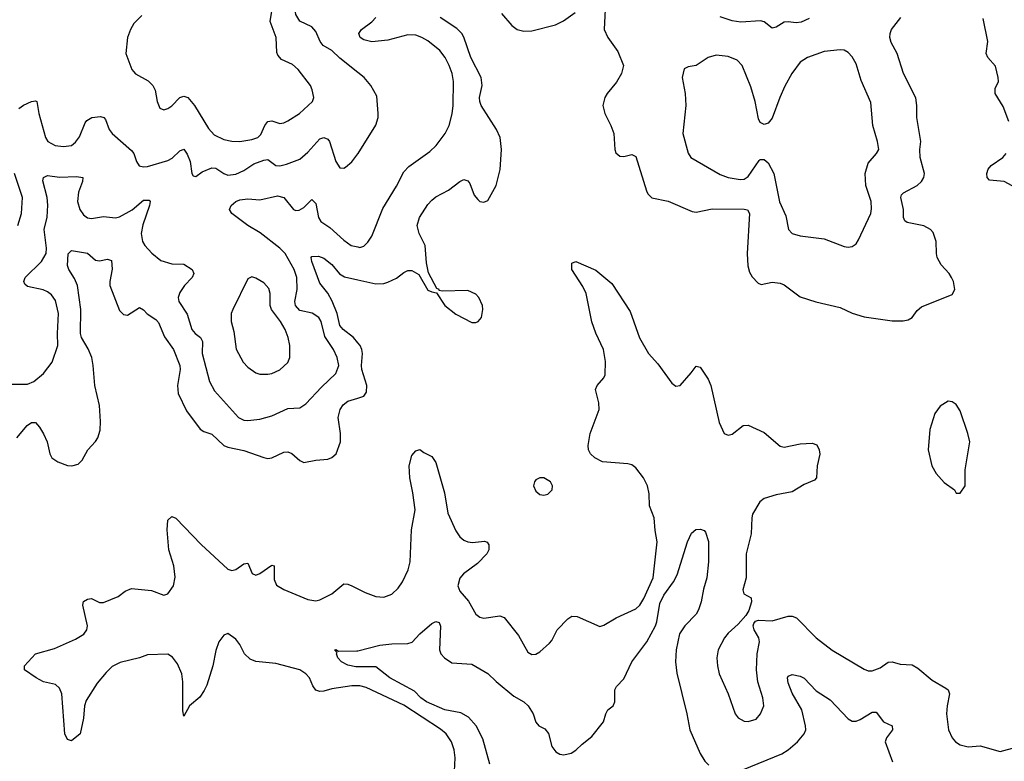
# Model space of a CAD drawing. Header units: inches. Extents: x 1682530 to 1839546, y 640742 to 791647.
# Tile 780 of 923: x 1778311 to 1783230, y 743793 to 747498. Entities that reach past the tile are written whole.
import ezdxf

# ---------------------------------------------------------------- set-up
doc = ezdxf.new("R2010")
doc.units = ezdxf.units.IN
doc.header["$MEASUREMENT"] = 0
doc.layers.add('B7774', color=7, linetype='Continuous')
doc.layers.add('B7784', color=7, linetype='Continuous')

msp = doc.modelspace()

# ---------------------------------------------------------------- linework, layer by layer
at = {"layer": 'B7774', "color": 5}
for points, elevation in [([(1780000, 747235.1), (1779910, 747306.8), (1779870, 747345), (1779827.7, 747370), (1779811.6, 747390), (1779790, 747438.7), (1779770, 747462), (1779710, 747491.1), (1779690, 747524.2), (1779684.7, 747555.3), (1779690, 747581.6), (1779710, 747604), (1779823, 747657), (1779836.9, 747670), (1779848.5, 747690), (1779869.8, 747770), (1779876.1, 747850), (1779871.1, 747910), (1779882.4, 747930), (1779910, 747950.2), (1779950, 747963.5), (1780000, 747967)], 760), ([(1778920.1, 747519.9), (1778881, 747479), (1778863.6, 747450), (1778848.9, 747410), (1778840.3, 747330), (1778870.5, 747250), (1778879.2, 747239.2), (1778890, 747228.2), (1778953.1, 747193.1), (1778975.8, 747170), (1778986.7, 747146.7), (1778997.6, 747090), (1779010, 747056), (1779030, 747047.3), (1779050, 747054.9), (1779070, 747068.4), (1779110, 747108.9), (1779130, 747115.8), (1779150, 747109.1), (1779184.1, 747070), (1779254.8, 746954.8), (1779282.9, 746922.9), (1779330, 746900.2), (1779370, 746891.1), (1779410, 746889.3), (1779470, 746899.4), (1779500.5, 746910), (1779514.9, 746925.1), (1779535.2, 746970), (1779550, 746989.2), (1779570, 746993.5), (1779610, 746979.7), (1779630, 746982.2), (1779650, 746992.3), (1779708, 747030), (1779774, 747090), (1779779.5, 747110), (1779772.5, 747147.5), (1779762.9, 747170), (1779702, 747250), (1779674.1, 747274.1), (1779619.5, 747299.5), (1779600.3, 747320.3), (1779594.9, 747334.9), (1779591.7, 747410), (1779561.3, 747490), (1779571.9, 747550)], 780), ([(1778305.5, 747054.5), (1778329.1, 747070.9), (1778370, 747088.9), (1778390, 747092.7), (1778396.3, 747090), (1778406.3, 747030), (1778440.3, 746910), (1778450.6, 746890), (1778487.3, 746870), (1778530, 746863.9), (1778570, 746870.4), (1778590, 746886.7), (1778610, 746913), (1778636.9, 746983.1), (1778645.9, 746994.1), (1778671.1, 747008.9), (1778714, 747014), (1778730.2, 747010.2), (1778739.1, 746999.1), (1778758.3, 746950), (1778773.1, 746930), (1778870, 746844.9), (1778881.2, 746830), (1778894.3, 746790), (1778908.2, 746768.2), (1778930, 746762.7), (1778950, 746764.7), (1779050, 746794), (1779073.2, 746806.9), (1779110, 746843.6), (1779130, 746851.5), (1779147.2, 746827.2), (1779161.6, 746790), (1779170.5, 746730.5), (1779178, 746718), (1779190, 746714.8), (1779221.6, 746738.4), (1779270, 746758.6), (1779290, 746756.9), (1779330, 746729.1), (1779350, 746721.6), (1779390, 746726.3), (1779430, 746744.6), (1779481.2, 746778.8), (1779530, 746797.2), (1779550, 746800.2), (1779590.1, 746770.2), (1779610, 746767.4), (1779644.4, 746775.6), (1779710, 746801.3), (1779750, 746835.9), (1779810, 746902.8), (1779830, 746910.2), (1779850, 746901.7), (1779858.2, 746890), (1779890.2, 746790.2), (1779910, 746757.6), (1779930, 746756.5), (1779939.3, 746760.7), (1779970, 746788.5), (1780000, 746828.5)], 760), ([(1778270, 745677.6), (1778350, 745678), (1778381.6, 745690), (1778428.8, 745731.2), (1778472.9, 745787.1), (1778501.7, 745870), (1778499.2, 745930), (1778504.2, 746030), (1778490, 746095.1), (1778470, 746123.5), (1778450, 746138.4), (1778428.5, 746148.5), (1778350, 746165.3), (1778337, 746177), (1778331, 746190), (1778337.6, 746210), (1778419.9, 746290), (1778442.4, 746330), (1778443.9, 746356.1), (1778433.5, 746450), (1778447.9, 746512.1), (1778451.2, 746571.2), (1778447.1, 746610), (1778426.7, 746693.3), (1778430, 746710.4), (1778450, 746720.2), (1778510, 746710.9), (1778594.2, 746714.2), (1778626, 746710), (1778624.2, 746690), (1778603.8, 746636.2), (1778600.1, 746590), (1778611.2, 746550), (1778630, 746524), (1778650, 746508.3), (1778670, 746505.4), (1778730, 746514.2), (1778790, 746507.9), (1778810, 746513.4), (1778872.4, 746547.6), (1778930, 746596.3), (1778956.8, 746596.8), (1778963.1, 746590), (1778959.3, 746570), (1778926.1, 746473.9), (1778916.8, 746430), (1778923.5, 746390), (1778935.6, 746370), (1778971, 746331), (1779015.4, 746295.4), (1779070, 746278.3), (1779130, 746276.5), (1779171.8, 746250), (1779181.1, 746230), (1779173.1, 746210), (1779133.4, 746170), (1779110, 746134.5), (1779102.6, 746110), (1779105.7, 746090), (1779147.4, 746027.4), (1779171, 745950), (1779187.1, 745930), (1779213.4, 745910), (1779223.7, 745890), (1779222.3, 745830), (1779259.7, 745690), (1779283.7, 745643.7), (1779403.6, 745510), (1779430, 745497.5), (1779450, 745495.4), (1779510, 745502.2), (1779570, 745518.5), (1779650, 745555.2), (1779710, 745559.5), (1779740.6, 745579.4), (1779818.1, 745661.9), (1779890.8, 745730), (1779906, 745770), (1779897, 745810), (1779879, 745850), (1779836, 745916), (1779817.2, 745990), (1779806, 746010), (1779772.8, 746032.8), (1779710, 746045.6), (1779689.2, 746070), (1779684.9, 746090), (1779697.5, 746150), (1779695.6, 746210), (1779682.6, 746250), (1779636.5, 746330), (1779610, 746357.4), (1779512.8, 746432.8), (1779449.9, 746469.9), (1779370.8, 746530), (1779359.3, 746550), (1779366.6, 746570), (1779390, 746589.2), (1779410, 746598.4), (1779450, 746603.5), (1779510, 746598), (1779598, 746618), (1779630.3, 746610), (1779679.5, 746550), (1779690, 746544.5), (1779706.4, 746546.4), (1779730, 746559.3), (1779770, 746599.5), (1779790, 746580.4), (1779804.4, 746510), (1779815.6, 746490), (1779859.8, 746459.8), (1779930, 746396.5), (1779967.7, 746370), (1780000, 746362.6)], 740), ([(1778302, 746470), (1778319.3, 746530), (1778324.2, 746610), (1778284.8, 746730)], 760), ([(1778296.9, 745410), (1778347.6, 745470), (1778370, 745486), (1778390, 745485.5), (1778410, 745463), (1778429.3, 745429.3), (1778447.6, 745390), (1778461.1, 745330), (1778470.5, 745310), (1778500.7, 745290), (1778550, 745270.3), (1778571.1, 745268.9), (1778602.8, 745277.2), (1778622.4, 745297.6), (1778651.3, 745350), (1778690, 745390.3), (1778701.8, 745410), (1778712.5, 745447.5), (1778713.9, 745490), (1778708.9, 745570), (1778686.1, 745670), (1778678.5, 745770), (1778670.7, 745810), (1778653.5, 745853.5), (1778618.9, 745910), (1778614.7, 745930), (1778616, 746050), (1778598.8, 746170), (1778584.7, 746204.7), (1778555.5, 746250), (1778549.8, 746270), (1778552.2, 746327.8), (1778570, 746345.3), (1778650, 746331.4), (1778690, 746296.9), (1778710, 746292.7), (1778750, 746301.1), (1778770, 746294.8), (1778772.2, 746252.2), (1778761, 746190), (1778761.6, 746170), (1778810, 746044.9), (1778830, 746026), (1778850, 746022), (1778910, 746059.5), (1778930, 746048.5), (1778947.9, 746027.9), (1778990, 745999.6), (1779004.6, 745984.6), (1779034, 745914), (1779079.3, 745850), (1779110.1, 745770), (1779111.9, 745750), (1779098.6, 745670), (1779103, 745630), (1779143.3, 745543.3), (1779212.2, 745452.2), (1779230, 745441.2), (1779270, 745427.3), (1779330.7, 745370.7), (1779350, 745362.7), (1779430, 745346.4), (1779530, 745310.2), (1779550, 745306.5), (1779570, 745309.3), (1779630, 745337.1), (1779650, 745338.4), (1779670.8, 745330.8), (1779710, 745296), (1779730, 745285.2), (1779790, 745297.3), (1779850, 745302.6), (1779870, 745310.4), (1779891.2, 745330), (1779912.9, 745390), (1779914, 745430), (1779902.7, 745510), (1779911.3, 745550), (1779926.5, 745573.5), (1779950, 745591.6), (1780000, 745607.9)], 720), ([(1780000, 745883.5), (1779977.9, 745910), (1779927.3, 745950), (1779910.4, 745970), (1779896.2, 746030), (1779871.2, 746091.2), (1779850, 746131.8), (1779810, 746181.3), (1779769.8, 746290.2), (1779766.6, 746310), (1779770, 746315.5), (1779803.8, 746316.2), (1779830, 746306.9), (1779870, 746274.5), (1779908.8, 746228.8), (1779933.2, 746213.2), (1780000, 746198.7)], 720), ([(1780000, 744170), (1779970, 744170.5), (1779870, 744154.9), (1779830, 744143.7), (1779810, 744142.4), (1779790, 744148), (1779774.6, 744170), (1779759.3, 744210), (1779740.9, 744230), (1779710.4, 744250.4), (1779590, 744281.6), (1779490, 744292), (1779462.8, 744302.8), (1779433.3, 744330), (1779410, 744376.4), (1779390, 744402.8), (1779350, 744430.8), (1779330, 744424), (1779305.8, 744390), (1779290, 744346), (1779276, 744270), (1779245.9, 744174.1), (1779232.9, 744147.1), (1779210, 744113.6), (1779158.8, 744070), (1779130, 744018), (1779125.6, 744045.6), (1779126, 744190), (1779120.7, 744230), (1779099.9, 744279.9), (1779073.9, 744313.9), (1779050, 744327.9), (1778950, 744324.7), (1778910, 744309.3), (1778812.6, 744287.4), (1778773.3, 744266.7), (1778742.6, 744237.4), (1778697, 744183), (1778643.5, 744096.5), (1778634.7, 744070), (1778630, 744008.7), (1778613.1, 743930), (1778570, 743895.3), (1778550, 743902), (1778536, 743930), (1778521.7, 744130), (1778510, 744158), (1778490, 744176.9), (1778430, 744189.8), (1778392.3, 744210), (1778334, 744250), (1778335.3, 744270), (1778390, 744330.7), (1778483.9, 744356.1), (1778590, 744403.8), (1778631.1, 744428.9), (1778646, 744450), (1778649.7, 744470), (1778626.6, 744573.4), (1778630, 744590.8), (1778650, 744602.8), (1778670, 744606.8), (1778710, 744587.3), (1778730, 744587.3), (1778803.3, 744616.7), (1778837.2, 744642.7), (1778870, 744657), (1778970, 744645.7), (1779030, 744622.6), (1779050, 744630.5), (1779078.7, 744670), (1779087.1, 744712.9), (1779081.4, 744770), (1779056, 744850), (1779047, 744950), (1779050, 744998), (1779070, 745016), (1779090, 745007.3), (1779217, 744877), (1779350, 744752.9), (1779370, 744747.1), (1779390, 744751.2), (1779430, 744779.7), (1779450, 744783.7), (1779472.1, 744732.1), (1779490, 744722.9), (1779510, 744731.8), (1779570, 744773), (1779582.8, 744770), (1779582.1, 744702.1), (1779593.2, 744673.2), (1779630, 744651.2), (1779750, 744600.8), (1779790, 744594.7), (1779810, 744600.2), (1779869.8, 744630.2), (1779930, 744679.3), (1779950, 744678), (1779970, 744670.4), (1780000, 744655)], 680), ([(1780000, 744264.8), (1779990, 744264.9), (1779950, 744273.8), (1779918, 744290), (1779900.7, 744310), (1779894, 744330), (1779896.4, 744336.4), (1779886, 744350), (1779890, 744352), (1779903.6, 744343.6), (1779995.5, 744344.5), (1780000, 744345.6)], 660)]:
    msp.add_lwpolyline(points, dxfattribs=dict(at, elevation=elevation))
at = {"layer": 'B7774', "color": 5, "elevation": 760}
msp.add_lwpolyline([(1779470, 746213.2), (1779450, 746204), (1779375.3, 746050), (1779366.5, 746030), (1779367.6, 745990), (1779380.4, 745940.4), (1779392.7, 745852.7), (1779427.3, 745787.3), (1779450, 745762.6), (1779490, 745734.3), (1779510, 745727.9), (1779550, 745727.1), (1779570, 745730.2), (1779610, 745748.1), (1779650, 745785.3), (1779660.9, 745810), (1779660.9, 745870), (1779652, 745910), (1779636.8, 745950), (1779613.8, 745990), (1779568.9, 746050), (1779562.3, 746070), (1779562, 746130), (1779555.3, 746155.3), (1779530, 746184.2), (1779490, 746207.3)], close=True, dxfattribs=at)
at = {"layer": 'B7784', "color": 5}
for points, elevation in [([(1781235.8, 747550), (1781231.7, 747450), (1781248.9, 747410), (1781298.8, 747338.8), (1781327.8, 747270), (1781317.3, 747230), (1781293.4, 747186.6), (1781246, 747130), (1781234.6, 747110), (1781224.9, 747070), (1781233.8, 747030), (1781265.2, 746970), (1781280.2, 746930), (1781283.9, 746850), (1781290, 746833.4), (1781310, 746816.5), (1781330, 746814.9), (1781370, 746824.9), (1781390, 746815.5), (1781443.2, 746643.2), (1781450, 746628.5), (1781470, 746609), (1781550.8, 746590.8), (1781670, 746540.2), (1781690, 746536.5), (1781770, 746552.5), (1781931.4, 746551.4), (1781947.9, 746547.9), (1781957.3, 746530), (1781946.2, 746330), (1781948.3, 746268.3), (1781956.9, 746236.9), (1781970, 746213.4), (1782001.4, 746181.4), (1782015.2, 746175.2), (1782070, 746187.4), (1782110, 746182.3), (1782130, 746172.9), (1782210, 746114), (1782287.9, 746087.9), (1782410, 746059.5), (1782470, 746032.2), (1782530, 746014.4), (1782670, 745994), (1782725.6, 745994.4), (1782750, 745999.1), (1782770, 746010.7), (1782795.3, 746044.7), (1782816.8, 746063.2), (1782970, 746125.5), (1782983.6, 746150), (1782975.8, 746190), (1782966, 746210), (1782954.7, 746230), (1782914.3, 746274.3), (1782895.8, 746310), (1782891.1, 746330), (1782890.8, 746390.8), (1782874.9, 746434.9), (1782862.4, 746450), (1782829, 746469), (1782744.7, 746484.7), (1782733.5, 746493.5), (1782727, 746510), (1782726.4, 746550), (1782712.8, 746610), (1782717, 746623), (1782726.7, 746633.3), (1782795, 746670), (1782815.9, 746690), (1782828.9, 746710), (1782831.9, 746730), (1782810.8, 746810), (1782808.8, 746850), (1782813.3, 746890), (1782794.2, 747010), (1782793.7, 747070), (1782788.2, 747108.2), (1782727.1, 747230), (1782695, 747330), (1782664.4, 747384.4), (1782658.8, 747410), (1782659.8, 747430), (1782667.2, 747450), (1782714, 747510)], 720), ([(1780000, 746362.6), (1780010, 746360.3), (1780030, 746367), (1780050, 746386), (1780070, 746416.3), (1780125, 746555), (1780192.8, 746667.2), (1780230, 746738.7), (1780255.6, 746764.4), (1780360.4, 746839.6), (1780391.1, 746870), (1780436.9, 746930), (1780456, 746970), (1780471.4, 747028.6), (1780476.2, 747070), (1780478.2, 747190), (1780472, 747230), (1780455.8, 747270), (1780436.2, 747310), (1780410, 747345.1), (1780350, 747393.2), (1780320.5, 747410), (1780290, 747420.6), (1780250, 747422.7), (1780150, 747395.5), (1780070, 747388.4), (1780030, 747397.2), (1780011.2, 747410), (1780005.1, 747430), (1780018.4, 747450), (1780070, 747487.6), (1780089.7, 747510)], 740), ([(1780000, 746198.7), (1780090, 746179.3), (1780130, 746180.2), (1780150, 746186.5), (1780193.8, 746206.2), (1780230, 746235.3), (1780250, 746244.9), (1780270, 746244.4), (1780304.7, 746224.7), (1780350, 746147.3), (1780370, 746138), (1780394, 746134), (1780434.8, 746070), (1780490, 746026.4), (1780570, 745985.5), (1780590, 745984.9), (1780602, 745990), (1780618, 746010), (1780625.1, 746050), (1780622.9, 746070), (1780605.1, 746110), (1780590, 746127), (1780550, 746145.1), (1780422, 746142), (1780406, 746146), (1780406, 746150), (1780395.3, 746155.3), (1780353, 746233), (1780342.8, 746282.8), (1780336.1, 746370), (1780306.4, 746430), (1780296.8, 746470), (1780308.9, 746510), (1780350, 746574.9), (1780370, 746597.4), (1780390, 746614), (1780452.9, 746647.1), (1780510, 746690.4), (1780530, 746699.3), (1780550, 746693.4), (1780560.3, 746680.3), (1780582, 746622), (1780599.2, 746599.2), (1780610, 746590.5), (1780630, 746586.4), (1780650, 746595.5), (1780692, 746670), (1780710.9, 746750), (1780718.8, 746850), (1780712.2, 746910), (1780693.8, 746950), (1780616.8, 747070), (1780609, 747089), (1780607.6, 747110), (1780621.7, 747170), (1780615.8, 747210), (1780564.5, 747310), (1780530.3, 747410.3), (1780519.5, 747430), (1780494.2, 747454.2), (1780410.8, 747510)], 720), ([(1780717.8, 747530), (1780769.6, 747469.6), (1780796.4, 747450), (1780830, 747440.2), (1780870, 747442.3), (1780987.4, 747472.6), (1781027.4, 747492.6), (1781085.7, 747534.3)], 720), ([(1782255, 747505), (1782214.8, 747485.2), (1782190, 747481.8), (1782150, 747487.8), (1782130, 747486.2), (1782090, 747460.4), (1782070, 747455.1), (1782030, 747488.2), (1782012.5, 747492.5), (1781914.7, 747485.3), (1781870, 747492.6), (1781810, 747512.2)], 720), ([(1783252.9, 746990), (1783225.3, 747065.3), (1783184.1, 747130), (1783185, 747155), (1783200.9, 747190), (1783199.5, 747210), (1783185.9, 747265.9), (1783148, 747310), (1783140.5, 747330), (1783147.9, 747390), (1783124.2, 747504.2)], 680), ([(1780000, 746828.5), (1780001.1, 746830), (1780090, 746970.8), (1780101.1, 747010), (1780102, 747030), (1780095.4, 747115.4), (1780065.6, 747170), (1780031.5, 747210), (1780000, 747235.1)], 760), ([(1783270, 746668.8), (1783230, 746689.9), (1783156.4, 746696.4), (1783144.5, 746710), (1783143.4, 746730), (1783150, 746751.3), (1783165.5, 746770), (1783223.5, 746810), (1783239.5, 746830)], 680), ([(1780000, 744655), (1780036.3, 744636.3), (1780090, 744616.5), (1780130, 744613.4), (1780170, 744628.8), (1780201.5, 744658.5), (1780223.1, 744690), (1780251.9, 744750), (1780262.5, 744790), (1780269, 744950), (1780286.2, 745050), (1780275.2, 745135.2), (1780259.8, 745210), (1780257.2, 745270), (1780270, 745320.7), (1780290, 745344), (1780310, 745351.3), (1780330, 745336), (1780370, 745316), (1780390, 745286), (1780434, 745134), (1780450, 745032.2), (1780490, 744944.9), (1780510, 744914), (1780530, 744898), (1780550, 744889.2), (1780573.3, 744886.7), (1780633.6, 744893.6), (1780647.1, 744887.1), (1780654.4, 744874.4), (1780654, 744850), (1780644.6, 744830), (1780598.9, 744781.1), (1780527.5, 744730), (1780510, 744708.2), (1780499.8, 744670), (1780510, 744642.3), (1780552.6, 744592.6), (1780590, 744528.2), (1780610, 744512.7), (1780630, 744508.5), (1780710, 744519.5), (1780731.6, 744511.6), (1780802.2, 744422.2), (1780850, 744339.1), (1780870, 744326), (1780890, 744328.2), (1780910, 744340.5), (1780957.5, 744382.5), (1780970, 744397.3), (1780996.9, 744450), (1781050, 744505.3), (1781070, 744518), (1781095.9, 744515.9), (1781210, 744467.3), (1781230, 744473), (1781290.9, 744509.1), (1781390, 744554.7), (1781410, 744573.8), (1781430, 744606.3), (1781475.2, 744710), (1781495.9, 744890), (1781485.4, 744945.4), (1781480.9, 745010), (1781458, 745070), (1781455.8, 745130), (1781448.4, 745170), (1781427.8, 745210), (1781390, 745259.3), (1781370, 745273.8), (1781350, 745279.8), (1781222.7, 745290), (1781184.2, 745310), (1781163, 745330), (1781152.8, 745350), (1781151.2, 745371.2), (1781160.3, 745430), (1781206.6, 745550), (1781204.8, 745584.8), (1781187.8, 745650), (1781196.9, 745670), (1781230, 745708.7), (1781235.9, 745724.1), (1781237.5, 745790), (1781227.9, 745850), (1781190, 745931.6), (1781170, 745989.4), (1781140.8, 746130), (1781124.6, 746164.6), (1781069.7, 746250), (1781070, 746282), (1781090, 746290.7), (1781190, 746247.3), (1781270, 746180.5), (1781360.6, 746040.6), (1781408, 745908), (1781452.1, 745830), (1781498.6, 745778.6), (1781570, 745682.8), (1781590, 745666.8), (1781610, 745671), (1781666.3, 745733.7), (1781690, 745767.3), (1781710, 745762), (1781750, 745701.6), (1781764, 745670), (1781805.4, 745485.4), (1781830, 745430.8), (1781850, 745423), (1781870, 745428.2), (1781925.2, 745470), (1781950, 745472.4), (1782030, 745435.6), (1782110, 745367.4), (1782130, 745362.3), (1782210, 745379.5), (1782270, 745383), (1782293.8, 745373.8), (1782305.5, 745350), (1782308.4, 745328.4), (1782295.5, 745270), (1782291.8, 745210), (1782282.3, 745197.7), (1782230, 745176.3), (1782170, 745139.2), (1782090, 745124.4), (1782030, 745105.6), (1782009, 745090), (1781972.8, 745027.2), (1781968.3, 745010), (1781966, 744930), (1781940.7, 744830), (1781941.1, 744710), (1781924.7, 744650), (1781929, 744629), (1781965.5, 744610), (1781967, 744590), (1781953.5, 744546.5), (1781938.4, 744521.6), (1781901.1, 744478.9), (1781850, 744433.6), (1781832, 744410), (1781801.1, 744350), (1781794.6, 744310), (1781796.9, 744270), (1781806.5, 744230), (1781850.3, 744130), (1781885.3, 744030), (1781900.5, 744010), (1781930, 743994), (1781950, 743992), (1781990, 744003.7), (1782012.6, 744030), (1782028.2, 744070), (1782023.5, 744110), (1781998.9, 744190), (1781991.6, 744250), (1781995, 744330), (1782008, 744390), (1782003.6, 744410), (1781980.7, 744450), (1781975.1, 744470), (1781978.6, 744481.4), (1781987, 744493), (1782002, 744498), (1782070, 744495.3), (1782150, 744517.6), (1782170, 744518.6), (1782192.2, 744510), (1782290.3, 744410), (1782370, 744347.6), (1782530, 744253.4), (1782550, 744245.7), (1782570, 744245.2), (1782610, 744260.7), (1782650.8, 744289.2), (1782670, 744290.2), (1782710, 744278.2), (1782770, 744275.5), (1782798.3, 744258.3), (1782870, 744198), (1782938.9, 744158.9), (1782950.3, 744150), (1782957.3, 744130), (1782945.2, 744070), (1782942.4, 744030), (1782951.6, 743950), (1782970.3, 743910), (1782987, 743890), (1783010, 743876.1), (1783050, 743866), (1783110.1, 743870.1), (1783210, 743842), (1783290, 743863.6)], 680), ([(1780000, 745607.9), (1780030, 745617.6), (1780043.1, 745636.9), (1780045, 745670), (1780020.2, 745750), (1780017.8, 745770), (1780023.2, 745830), (1780019.9, 745850), (1780011.2, 745870), (1780000, 745883.5)], 720), ([(1780000, 744345.6), (1780110, 744372.7), (1780170, 744379.5), (1780250, 744380.9), (1780270.9, 744389.1), (1780310, 744430.6), (1780370, 744481), (1780390, 744490.8), (1780406, 744486), (1780412.5, 744467.5), (1780408.4, 744350), (1780414.9, 744330), (1780432.7, 744310), (1780470, 744285.7), (1780570, 744278.3), (1780650, 744231.7), (1780691.5, 744191.5), (1780779.1, 744119.1), (1780830.1, 744090.1), (1780851.7, 744070), (1780875.6, 744030), (1780890, 743988.5), (1780904.6, 743970), (1780934.9, 743954.9), (1780952.6, 743932.6), (1780970, 743867.6), (1780990, 743840.2), (1781010, 743828.9), (1781030, 743825.3), (1781066.6, 743833.4), (1781090, 743848), (1781121.3, 743878.7), (1781170, 743916.3), (1781228.2, 743990), (1781238.9, 744030), (1781249.6, 744050), (1781275.6, 744070), (1781284.7, 744090), (1781284.2, 744150), (1781292.4, 744167.6), (1781330, 744204.4), (1781369.1, 744290), (1781444.9, 744390), (1781487.1, 744470), (1781494.3, 744490), (1781510, 744582.3), (1781530, 744623.2), (1781576.8, 744690), (1781595.2, 744724.8), (1781648.2, 744890), (1781667.9, 744932.1), (1781689.5, 744950.5), (1781713.2, 744953.2), (1781730, 744946.8), (1781737.6, 744937.6), (1781751.7, 744891.7), (1781752.8, 744790), (1781744, 744710), (1781726.8, 744653.2), (1781716.5, 744590), (1781702.6, 744550), (1781690, 744528.6), (1781633.4, 744470), (1781608.3, 744430), (1781590.9, 744350), (1781587.5, 744290), (1781594, 744234), (1781644.7, 744030), (1781658.6, 743950), (1781710, 743832.7), (1781734.4, 743794.4), (1781753.9, 743773.9)], 660), ([(1780659.3, 743779.3), (1780624.8, 743904.8), (1780591.5, 743970), (1780553.9, 744013.9), (1780514.7, 744034.7), (1780435.1, 744050), (1780342.7, 744090), (1780315.5, 744110), (1780283.3, 744143.3), (1780159.6, 744210), (1780090, 744264.4), (1780000, 744264.8)], 660), ([(1781927.4, 743752.6), (1782118.4, 743830), (1782150, 743850.2), (1782196.9, 743890), (1782231.1, 743930), (1782238, 743950), (1782237.4, 743970), (1782218.6, 744050), (1782170, 744134), (1782150, 744184.5), (1782147, 744210), (1782150, 744218), (1782170, 744226.3), (1782210, 744218.5), (1782230, 744209), (1782290, 744145.4), (1782360.4, 744100.4), (1782450, 744005.5), (1782470, 743993.4), (1782490, 743993), (1782510, 744001.6), (1782570, 744038.7), (1782590, 744038), (1782626.7, 743990), (1782670.5, 743970), (1782671.8, 743950), (1782642, 743910), (1782635.3, 743890), (1782671.1, 743791.1)], 660), ([(1780483.3, 743743.3), (1780486.2, 743810), (1780482, 743850), (1780467.9, 743890), (1780442, 743930), (1780414, 743954), (1780230, 744073.6), (1780041.9, 744161.9), (1780010, 744169.9), (1780000, 744170)], 680)]:
    msp.add_lwpolyline(points, dxfattribs=dict(at, elevation=elevation))
for points, elevation in [([(1782410, 747348.2), (1782330, 747338.7), (1782247.7, 747310), (1782210, 747286), (1782169.1, 747230), (1782134.1, 747165.9), (1782108.3, 747110), (1782070, 747006), (1782050, 746980.9), (1782030, 746975.1), (1782010, 746985.2), (1782002.2, 747002.3), (1781985, 747090), (1781963.3, 747163.3), (1781920.5, 747270), (1781896.3, 747296.3), (1781850, 747314.7), (1781790, 747320.7), (1781750, 747309.3), (1781690, 747269.3), (1781650, 747262.7), (1781630, 747253.2), (1781620.5, 747210), (1781636.4, 747130), (1781638.7, 747070), (1781623.6, 746930), (1781650, 746831), (1781663.8, 746810), (1781810, 746724.4), (1781850, 746710.2), (1781910, 746699), (1781930, 746701.1), (1781950, 746714), (1782004.8, 746795.2), (1782010, 746800.4), (1782030, 746799.5), (1782050, 746783.1), (1782079.3, 746730), (1782107.8, 746587.8), (1782138.9, 746518.9), (1782152.3, 746450), (1782170, 746430.2), (1782210, 746417.6), (1782330, 746403.2), (1782430, 746364.9), (1782450, 746361.3), (1782470, 746364.4), (1782490, 746378), (1782502, 746398), (1782563, 746530), (1782566.7, 746553.3), (1782564.5, 746590), (1782538.5, 746670), (1782534.6, 746730), (1782550, 746781.6), (1782591.8, 746830), (1782603, 746850), (1782597.6, 746890), (1782573.3, 746970), (1782564.2, 747084.2), (1782515, 747195.1), (1782490, 747278.4), (1782470, 747313), (1782450, 747335.1), (1782430, 747346.3)], 740), ([(1782950, 745592.3), (1782910, 745567), (1782883.1, 745530), (1782859, 745450), (1782850.4, 745350), (1782868.9, 745268.9), (1782890, 745230.7), (1782930, 745185.5), (1782981, 745150), (1782990, 745132), (1783010, 745132), (1783034.5, 745170), (1783035.4, 745250), (1783057.6, 745390), (1783048.6, 745430), (1783010, 745544.5), (1782990, 745575.1), (1782970, 745589.5)], 720), ([(1780930, 745209.8), (1780910, 745209.7), (1780890, 745199.7), (1780882.3, 745190), (1780878.5, 745170), (1780890, 745142.6), (1780910, 745126.7), (1780930, 745122.7), (1780950, 745127.4), (1780971, 745150), (1780973.5, 745170), (1780963.5, 745190)], 720)]:
    msp.add_lwpolyline(points, close=True, dxfattribs=dict(at, elevation=elevation))

doc.saveas('drawing.dxf')
